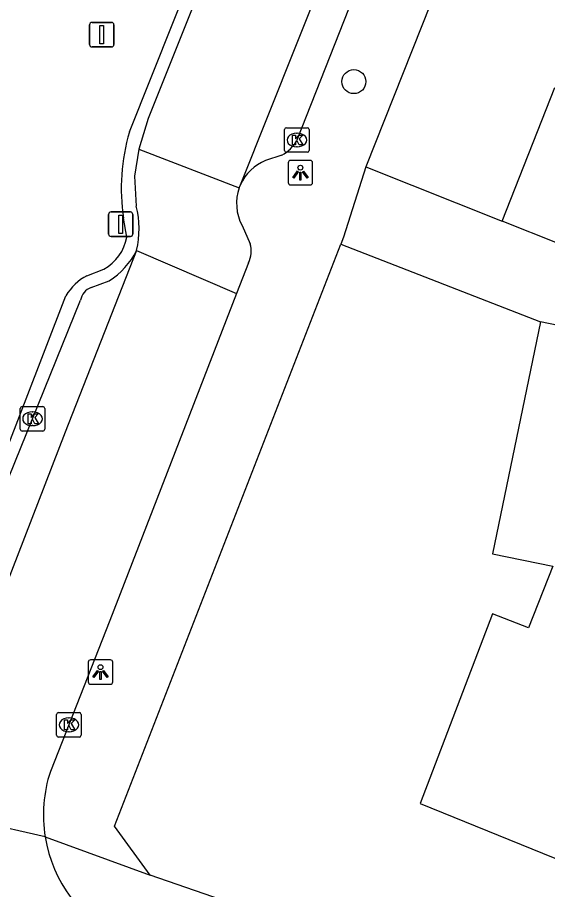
# Model space of a CAD drawing. Extents: x 160356 to 161355, y 381727 to 382845.
# Drawn here: x 160628.69 to 160650.31, y 382020.52 to 382056.09 of the extents above; entities that cross this region are included whole.
import ezdxf

# ---------------------------------------------------------------- set-up
doc = ezdxf.new("R2010")
doc.units = 0
for name, color, linetype in [('IMGEO_Afsluitpaal', 7, 'Continuous'), ('IMGEO_Boom', 7, 'Continuous'), ('IMGEO_Kolk', 7, 'Continuous'), ('IMGEO_Lichtpunt', 7, 'Continuous'), ('IMGEO_Pand', 7, 'Continuous'), ('IMGEO_Rijbaan_lokaal_open', 7, 'Continuous'), ('IMGEO_Verkeersbordpaal', 7, 'Continuous'), ('IMGEO_Voetpad_open', 7, 'Continuous')]:
    doc.layers.add(name, color=color, linetype=linetype)

msp = doc.modelspace()

# ---------------------------------------------------------------- linework, layer by layer
at = {"layer": 'IMGEO_Afsluitpaal'}
for p, q in [((160632.508, 382048.154), (160633.298, 382048.154)), ((160633.298, 382048.154), (160632.508, 382048.154)), ((160632.408, 382047.254), (160632.408, 382048.054)), ((160632.408, 382048.054), (160632.408, 382047.254)), ((160633.398, 382048.054), (160633.398, 382047.254)), ((160633.398, 382047.254), (160633.398, 382048.054)), ((160633.298, 382047.154), (160632.508, 382047.154)), ((160632.508, 382047.154), (160633.298, 382047.154))]:
    msp.add_line(p, q, dxfattribs=at)
msp.add_lwpolyline([(160632.828, 382048.029), (160632.978, 382048.029), (160632.978, 382047.279), (160632.828, 382047.279), (160632.828, 382048.029)], dxfattribs=at)
for centre, start, end in [((160632.508, 382048.054), 90, 180), ((160632.508, 382048.054), 90, 180), ((160633.298, 382048.054), 0, 90), ((160633.298, 382048.054), 360, 90), ((160632.508, 382047.254), 180, 270), ((160632.508, 382047.254), 180, 270), ((160633.298, 382047.254), 270, 0), ((160633.298, 382047.254), 270, 0)]:
    msp.add_arc(centre, 0.1, start, end, dxfattribs=at)
at = {"layer": 'IMGEO_Boom'}
msp.add_circle((160642.411, 382053.469), 0.489, dxfattribs=at)
at = {"layer": 'IMGEO_Kolk'}
for p, q in [((160639.587, 382050.662), (160639.587, 382051.514)), ((160639.662, 382051.588), (160640.514, 382051.588)), ((160640.075, 382051.368), (160640.1, 382051.368)), ((160640.588, 382051.514), (160640.588, 382050.662)), ((160640.514, 382050.588), (160639.662, 382050.588)), ((160640.098, 382050.808), (160640.073, 382050.808)), ((160628.805, 382039.293), (160628.805, 382040.145)), ((160628.88, 382040.219), (160629.732, 382040.219)), ((160629.293, 382039.999), (160629.318, 382039.999)), ((160629.806, 382040.145), (160629.806, 382039.293)), ((160629.732, 382039.219), (160628.88, 382039.219)), ((160629.316, 382039.439), (160629.291, 382039.439)), ((160630.29, 382026.813), (160630.29, 382027.665)), ((160630.365, 382027.739), (160631.217, 382027.739)), ((160630.778, 382027.519), (160630.803, 382027.519)), ((160631.291, 382027.665), (160631.291, 382026.813)), ((160631.217, 382026.739), (160630.365, 382026.739)), ((160630.801, 382026.959), (160630.776, 382026.959))]:
    msp.add_line(p, q, dxfattribs=at)
for points in [[(160639.587, 382050.662), (160639.587, 382051.514)], [(160639.662, 382051.588), (160640.514, 382051.588)], [(160639.908, 382051.288), (160640.031, 382051.288), (160640.031, 382051.137), (160640.161, 382051.288), (160640.325, 382051.288), (160640.179, 382051.137), (160640.332, 382050.888), (160640.18, 382050.888), (160640.095, 382051.052), (160640.031, 382050.985), (160640.031, 382050.888), (160639.908, 382050.888), (160639.908, 382051.288)], [(160640.588, 382051.514), (160640.588, 382050.662)], [(160640.514, 382050.588), (160639.662, 382050.588)], [(160628.805, 382039.293), (160628.805, 382040.145)], [(160628.88, 382040.219), (160629.732, 382040.219)], [(160629.126, 382039.919), (160629.249, 382039.919), (160629.249, 382039.768), (160629.379, 382039.919), (160629.543, 382039.919), (160629.397, 382039.768), (160629.55, 382039.519), (160629.398, 382039.519), (160629.313, 382039.683), (160629.249, 382039.616), (160629.249, 382039.519), (160629.126, 382039.519), (160629.126, 382039.919)], [(160629.806, 382040.145), (160629.806, 382039.293)], [(160629.732, 382039.219), (160628.88, 382039.219)], [(160630.29, 382026.813), (160630.29, 382027.665)], [(160630.365, 382027.739), (160631.217, 382027.739)], [(160630.611, 382027.439), (160630.734, 382027.439), (160630.734, 382027.288), (160630.864, 382027.439), (160631.028, 382027.439), (160630.882, 382027.288), (160631.035, 382027.039), (160630.883, 382027.039), (160630.798, 382027.203), (160630.734, 382027.136), (160630.734, 382027.039), (160630.611, 382027.039), (160630.611, 382027.439)], [(160631.291, 382027.665), (160631.291, 382026.813)], [(160631.217, 382026.739), (160630.365, 382026.739)]]:
    msp.add_lwpolyline(points, dxfattribs=at)
for centre, start, end in [((160639.664, 382051.512), 91.552, 178.448), ((160639.664, 382051.512), 91.552, 178.448), ((160640.512, 382051.512), 1.552, 88.448), ((160640.512, 382051.512), 1.552, 88.448), ((160639.664, 382050.664), 181.552, 268.448), ((160639.664, 382050.664), 181.552, 268.448), ((160640.512, 382050.664), 271.552, 358.448), ((160640.512, 382050.664), 271.552, 358.448), ((160628.882, 382040.143), 91.552, 178.448), ((160628.882, 382040.143), 91.552, 178.448), ((160629.73, 382040.143), 1.552, 88.448), ((160629.73, 382040.143), 1.552, 88.448), ((160628.882, 382039.295), 181.552, 268.448), ((160628.882, 382039.295), 181.552, 268.448), ((160629.73, 382039.295), 271.552, 358.448), ((160629.73, 382039.295), 271.552, 358.448), ((160630.367, 382027.663), 91.552, 178.448), ((160630.367, 382027.663), 91.552, 178.448), ((160631.215, 382027.663), 1.552, 88.448), ((160631.215, 382027.663), 1.552, 88.448), ((160630.367, 382026.815), 181.552, 268.448), ((160630.367, 382026.815), 181.552, 268.448), ((160631.215, 382026.815), 271.552, 358.448), ((160631.215, 382026.815), 271.552, 358.448)]:
    msp.add_arc(centre, 0.0765, start, end, dxfattribs=at)
for centre, major_axis, ratio, start_param, end_param in [((160640.074, 382051.088), (-0.387, 0.002), 0.722429, 4.712389, 7.853982), ((160640.099, 382051.088), (-0.39, 0.002), 0.717154, 1.570796, 4.712389), ((160629.292, 382039.719), (-0.387, 0.002), 0.722429, 4.712389, 7.853982), ((160629.317, 382039.719), (-0.39, 0.002), 0.717154, 1.570796, 4.712389), ((160630.777, 382027.239), (-0.387, 0.002), 0.722429, 4.712389, 7.853982), ((160630.802, 382027.239), (-0.39, 0.002), 0.717154, 1.570796, 4.712389)]:
    msp.add_ellipse(centre, major_axis=major_axis, ratio=ratio, start_param=start_param, end_param=end_param, dxfattribs=at)
at = {"layer": 'IMGEO_Lichtpunt'}
for p, q in [((160640.634, 382050.256), (160639.826, 382050.256)), ((160640.634, 382050.256), (160639.826, 382050.256)), ((160639.732, 382050.161), (160639.732, 382049.354)), ((160639.732, 382050.161), (160639.732, 382049.354)), ((160640.728, 382049.354), (160640.728, 382050.161)), ((160640.728, 382049.354), (160640.728, 382050.161)), ((160639.826, 382049.26), (160640.634, 382049.26)), ((160639.826, 382049.26), (160640.634, 382049.26)), ((160631.581, 382029.793), (160631.581, 382028.986)), ((160631.581, 382029.793), (160631.581, 382028.986)), ((160632.483, 382029.888), (160631.675, 382029.888)), ((160632.483, 382029.888), (160631.675, 382029.888)), ((160632.577, 382028.986), (160632.577, 382029.793)), ((160632.577, 382028.986), (160632.577, 382029.793)), ((160631.675, 382028.892), (160632.483, 382028.892)), ((160631.675, 382028.892), (160632.483, 382028.892))]:
    msp.add_line(p, q, dxfattribs=at)
for points in [[(160640.106, 382049.825), (160640.145, 382049.797), (160639.957, 382049.535), (160639.919, 382049.562), (160640.106, 382049.825)], [(160640.208, 382049.777), (160640.255, 382049.777), (160640.255, 382049.455), (160640.208, 382049.455), (160640.208, 382049.777)], [(160640.318, 382049.797), (160640.356, 382049.824), (160640.543, 382049.562), (160640.504, 382049.534), (160640.318, 382049.797)], [(160631.955, 382029.457), (160631.994, 382029.429), (160631.806, 382029.167), (160631.768, 382029.194), (160631.955, 382029.457)], [(160632.057, 382029.409), (160632.104, 382029.409), (160632.104, 382029.087), (160632.057, 382029.087), (160632.057, 382029.409)], [(160632.167, 382029.429), (160632.205, 382029.456), (160632.392, 382029.194), (160632.353, 382029.166), (160632.167, 382029.429)]]:
    msp.add_lwpolyline(points, dxfattribs=at)
for centre in [(160640.231, 382049.959), (160632.08, 382029.591)]:
    msp.add_circle(centre, 0.0994, dxfattribs=at)
for centre, start, end in [((160639.826, 382050.161), 90, 180), ((160639.826, 382050.161), 90, 180), ((160640.634, 382050.161), 0, 90), ((160640.634, 382050.161), 0, 90), ((160639.826, 382049.354), 180, 270), ((160639.826, 382049.354), 180, 270), ((160640.634, 382049.354), 270, 0), ((160640.634, 382049.354), 270, 360), ((160631.675, 382029.793), 90, 180), ((160631.675, 382029.793), 90, 180), ((160632.483, 382029.793), 0, 90), ((160632.483, 382029.793), 0, 90), ((160631.675, 382028.986), 180, 270), ((160631.675, 382028.986), 180, 270), ((160632.483, 382028.986), 270, 0), ((160632.483, 382028.986), 270, 360)]:
    msp.add_arc(centre, 0.0946, start, end, dxfattribs=at)
at = {"layer": 'IMGEO_Pand'}
for points in [[(160648.453, 382047.774), (160650.611, 382053.225)], [(160655.906, 382044.823), (160653.102, 382045.933), (160648.453, 382047.774)], [(160650.024, 382043.674), (160648.07, 382034.218), (160650.519, 382033.712), (160649.533, 382031.191), (160648.069, 382031.763), (160645.111, 382024.031), (160660.58, 382017.753), (160666.415, 382015.385), (160665.2, 382012.392), (160672.074, 382009.603), (160677.7, 382007.32), (160679.275, 382011.202), (160686.323, 382008.467)], [(160660.842, 382040.237), (160655.077, 382042.63), (160650.024, 382043.674)]]:
    msp.add_lwpolyline(points, dxfattribs=at)
at = {"layer": 'IMGEO_Rijbaan_lokaal_open'}
for points in [[(160637.788, 382049.263), (160653.718, 382089.205)], [(160648.083, 382087.124), (160634.026, 382051.963), (160633.647, 382050.712)], [(160633.647, 382050.712), (160633.469, 382049.612), (160633.537, 382048.396)], [(160633.647, 382050.712), (160637.74, 382049.141)], [(160637.74, 382049.141), (160637.788, 382049.263)], [(160637.854, 382047.605), (160638.181, 382046.853)], [(160633.552, 382046.584), (160630.632, 382039.179), (160627.611, 382031.358), (160626.701, 382029.199)], [(160633.552, 382046.584), (160637.619, 382044.83)], [(160638.113, 382046.083), (160637.619, 382044.83)], [(160637.619, 382044.83), (160632.458, 382031.492), (160630.034, 382025.336)], [(160629.825, 382022.664), (160624.558, 382023.872)]]:
    msp.add_lwpolyline(points, dxfattribs=at)
for centre, radius, start, end in [((160639.513, 382048.5), 1.886, 160.1385, 208.3508), ((160629.816, 382047.459), 3.837, 346.8161, 14.1325), ((160637.123, 382046.558), 1.098, 334.3481, 15.5583), ((160635.408, 382023.571), 5.657, 161.8238, 189.2312), ((160635.405, 382023.571), 5.653, 189.2288, 244.0797)]:
    msp.add_arc(centre, radius, start, end, dxfattribs=at)
at = {"layer": 'IMGEO_Verkeersbordpaal'}
for p, q in [((160631.734, 382055.884), (160632.524, 382055.884)), ((160632.524, 382055.884), (160631.734, 382055.884)), ((160631.634, 382054.984), (160631.634, 382055.784)), ((160631.634, 382055.784), (160631.634, 382054.984)), ((160632.624, 382055.784), (160632.624, 382054.984)), ((160632.624, 382054.984), (160632.624, 382055.784)), ((160632.524, 382054.884), (160631.734, 382054.884)), ((160631.734, 382054.884), (160632.524, 382054.884))]:
    msp.add_line(p, q, dxfattribs=at)
msp.add_lwpolyline([(160632.054, 382055.759), (160632.204, 382055.759), (160632.204, 382055.009), (160632.054, 382055.009), (160632.054, 382055.759)], dxfattribs=at)
for centre, start, end in [((160631.734, 382055.784), 90, 180), ((160631.734, 382055.784), 90, 180), ((160632.524, 382055.784), 0, 90), ((160632.524, 382055.784), 360, 90), ((160631.734, 382054.984), 180, 270), ((160631.734, 382054.984), 180, 270), ((160632.524, 382054.984), 270, 0), ((160632.524, 382054.984), 270, 0)]:
    msp.add_arc(centre, 0.1, start, end, dxfattribs=at)
at = {"layer": 'IMGEO_Voetpad_open'}
for points in [[(160661.371, 382096.521), (160642.897, 382049.998)], [(160633.261, 382051.421), (160647.559, 382087.291)], [(160654.117, 382086.558), (160653.714, 382085.66), (160640.086, 382051.088)], [(160626.962, 382050.755), (160621.244, 382031.591), (160620.334, 382028.69), (160619.235, 382024.803), (160622.332, 382023.593), (160626.437, 382033.795), (160630.67, 382044.739)], [(160639.468, 382050.473), (160638.81, 382050.249)], [(160642.897, 382049.998), (160641.985, 382047.125), (160641.875, 382046.842)], [(160642.897, 382049.998), (160648.453, 382047.774)], [(160633.153, 382047.131), (160633.018, 382047.899)], [(160634.111, 382021.11), (160632.646, 382023.106), (160641.875, 382046.842)], [(160641.875, 382046.842), (160650.024, 382043.674)], [(160631.521, 382045.554), (160632.211, 382045.825)], [(160631.699, 382045.069), (160632.427, 382045.349)], [(160626.181, 382032.029), (160629.308, 382039.719), (160631.266, 382044.554)], [(160629.825, 382022.664), (160634.111, 382021.11)], [(160682.304, 382004.436), (160634.111, 382021.11)]]:
    msp.add_lwpolyline(points, dxfattribs=at)
for centre, radius, start, end in [((160640.931, 382049.122), 8.007, 163.3172, 188.789), ((160638.849, 382051.713), 1.386, 296.5245, 333.1967), ((160639.514, 382048.497), 1.888, 111.8793, 156.0665), ((160631.323, 382047.458), 1.859, 298.5278, 349.8674), ((160630.825, 382047.938), 3.045, 301.7471, 333.5902), ((160632.598, 382043.578), 2.25, 118.583, 148.9412), ((160631.905, 382044.456), 0.647, 108.5868, 171.3005)]:
    msp.add_arc(centre, radius, start, end, dxfattribs=at)

doc.saveas('drawing.dxf')
